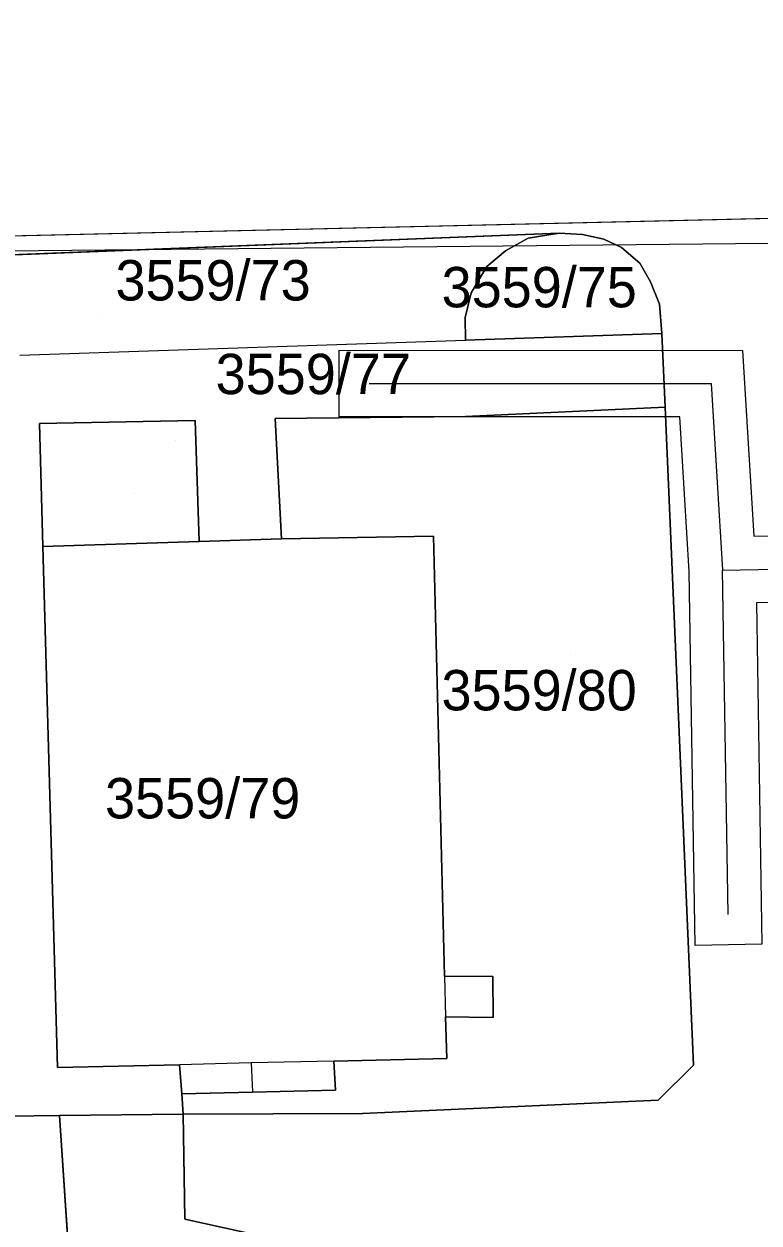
# Model space of a CAD drawing. Extents: x -264070 to -262271, y -1238894 to -1238141.
# Drawn here: x -262864.3 to -262827.9, y -1238297.7 to -1238238.3 of the extents above; entities that cross this region are included whole.
import ezdxf

# ---------------------------------------------------------------- set-up
doc = ezdxf.new("R2010")
doc.units = 0
for name, color, linetype in [('body_kn', 7, 'Continuous'), ('katuz_linie', 7, 'Continuous'), ('kladpar_druhypozemkov', 7, 'Continuous'), ('kladpar_hranice', 7, 'Continuous'), ('kladpar_parcelnecisla', 7, 'Continuous'), ('kladpar_plochy', 7, 'Continuous'), ('kladpar_sipky', 7, 'Continuous'), ('tarchy_linie', 7, 'Continuous'), ('zappar_hrandruhpozemk', 7, 'Continuous'), ('zuob_linie', 7, 'Continuous'), ('zuob_plochy', 7, 'Continuous')]:
    doc.layers.add(name, color=color, linetype=linetype)

msp = doc.modelspace()

# ---------------------------------------------------------------- linework, layer by layer
at = {"layer": 'body_kn'}
for p, q in [((-262839.3, -1238248.91), (-262839.3, -1238248.91)), ((-262837.76, -1238248.66), (-262837.76, -1238248.66)), ((-262837.76, -1238248.66), (-262837.76, -1238248.66)), ((-262836.61, -1238248.74), (-262836.61, -1238248.74)), ((-262835.55, -1238248.96), (-262835.55, -1238248.96)), ((-262835.55, -1238248.96), (-262835.55, -1238248.96)), ((-262840.42, -1238249.54), (-262840.42, -1238249.54)), ((-262834.67, -1238249.37), (-262834.67, -1238249.37)), ((-262833.77, -1238250.15), (-262833.77, -1238250.15)), ((-262841.34, -1238250.32), (-262841.34, -1238250.32)), ((-262833.23, -1238251.07), (-262833.23, -1238251.07)), ((-262842.12, -1238251.63), (-262842.12, -1238251.63)), ((-262832.8, -1238252.18), (-262832.8, -1238252.18)), ((-262842.41, -1238252.84), (-262842.41, -1238252.84)), ((-262832.68, -1238253.63), (-262832.68, -1238253.63)), ((-262842.4, -1238253.97), (-262842.4, -1238253.97)), ((-262848.66, -1238254.46), (-262848.66, -1238254.46)), ((-262828.68, -1238254.47), (-262828.68, -1238254.47)), ((-262847.16, -1238256.11), (-262847.16, -1238256.11)), ((-262830.23, -1238256.12), (-262830.23, -1238256.12)), ((-262832.51, -1238257.28), (-262832.51, -1238257.28)), ((-262832.51, -1238257.28), (-262832.51, -1238257.28)), ((-262855.79, -1238257.94), (-262855.79, -1238257.94)), ((-262855.79, -1238257.94), (-262855.79, -1238257.94)), ((-262851.82, -1238257.85), (-262851.82, -1238257.85)), ((-262848.66, -1238257.76), (-262848.66, -1238257.76)), ((-262842.4, -1238257.74), (-262842.4, -1238257.74)), ((-262831.78, -1238257.77), (-262831.78, -1238257.77)), ((-262863.49, -1238258.09), (-262863.49, -1238258.09)), ((-262851.51, -1238263.81), (-262851.51, -1238263.81)), ((-262843.99, -1238263.68), (-262843.99, -1238263.68)), ((-262828.12, -1238263.68), (-262828.12, -1238263.68)), ((-262863.32, -1238264.19), (-262863.32, -1238264.19)), ((-262855.58, -1238263.94), (-262855.58, -1238263.94)), ((-262855.58, -1238263.94), (-262855.58, -1238263.94)), ((-262831.32, -1238265.42), (-262831.32, -1238265.42)), ((-262829.67, -1238265.36), (-262829.67, -1238265.36)), ((-262827.99, -1238266.98), (-262827.99, -1238266.98)), ((-262829.4, -1238282.41), (-262829.4, -1238282.41)), ((-262831.03, -1238283.94), (-262831.03, -1238283.94)), ((-262843.43, -1238285.46), (-262843.43, -1238285.46)), ((-262843.43, -1238285.46), (-262843.43, -1238285.46)), ((-262841.05, -1238285.48), (-262841.05, -1238285.48)), ((-262843.38, -1238287.47), (-262843.38, -1238287.47)), ((-262841.03, -1238287.51), (-262841.03, -1238287.51)), ((-262862.6, -1238289.99), (-262862.6, -1238289.99)), ((-262856.56, -1238289.85), (-262856.56, -1238289.85)), ((-262853.01, -1238289.76), (-262853.01, -1238289.76)), ((-262853.01, -1238289.76), (-262853.01, -1238289.76)), ((-262848.91, -1238289.67), (-262848.91, -1238289.67)), ((-262848.91, -1238289.67), (-262848.91, -1238289.67)), ((-262843.33, -1238289.54), (-262843.33, -1238289.54)), ((-262831.11, -1238289.87), (-262831.11, -1238289.87)), ((-262848.83, -1238291.1), (-262848.83, -1238291.1)), ((-262856.45, -1238291.29), (-262856.45, -1238291.29)), ((-262852.95, -1238291.21), (-262852.95, -1238291.21)), ((-262832.86, -1238291.6), (-262832.86, -1238291.6)), ((-262862.5, -1238292.36), (-262862.5, -1238292.36)), ((-262856.37, -1238292.3), (-262856.37, -1238292.3)), ((-262847.49, -1238292.27), (-262847.49, -1238292.27)), ((-262856.29, -1238297.5), (-262856.29, -1238297.5))]:
    msp.add_line(p, q, dxfattribs=at)
at = {"layer": 'katuz_linie'}
msp.add_lwpolyline([(-262915.44, -1238253.09), (-262898.67, -1238252.06), (-262888, -1238249.92), (-262886.4, -1238249.29), (-262774.26, -1238246.7), (-262751.84, -1238246.22), (-262580.51, -1238242.14), (-262560.81, -1238241.59), (-262532.77, -1238240.69), (-262526.78, -1238240.5), (-262513.1, -1238240.06), (-262503.15, -1238239.74), (-262498.93, -1238240.78), (-262497.9, -1238241.03), (-262491.22, -1238242.67), (-262486.63, -1238243.8), (-262485.37, -1238239.87), (-262456.69, -1238205.4), (-262455.83, -1238204.36), (-262446.26, -1238192.8), (-262431.6, -1238174.74), (-262409.89, -1238148.2), (-262408.59, -1238146.58), (-262403.88, -1238140.7)], dxfattribs=at)
at = {"layer": 'kladpar_druhypozemkov'}
for p, q in [((-262837.7, -1238250.64), (-262837.7, -1238250.64)), ((-262860.4, -1238252.7), (-262860.4, -1238252.7)), ((-262858.81, -1238261.55), (-262858.81, -1238261.55)), ((-262837.22, -1238269.51), (-262837.22, -1238269.51)), ((-262854.45, -1238275.4), (-262854.45, -1238275.4))]:
    msp.add_line(p, q, dxfattribs=at)
at = {"layer": 'kladpar_hranice'}
for p, q in [((-262886.4, -1238249.29), (-262774.26, -1238246.7)), ((-262866.2, -1238249.79), (-262837.76, -1238248.66))]:
    msp.add_line(p, q, dxfattribs=at)
for points in [[(-262846.56, -1238299.64), (-262856.29, -1238297.5), (-262856.37, -1238292.3), (-262847.49, -1238292.27), (-262832.86, -1238291.6), (-262831.11, -1238289.87), (-262832.51, -1238257.28), (-262832.68, -1238253.63), (-262832.8, -1238252.18), (-262833.23, -1238251.07), (-262833.77, -1238250.15), (-262834.67, -1238249.37), (-262835.55, -1238248.96), (-262836.61, -1238248.74), (-262837.76, -1238248.66), (-262866.2, -1238249.79)], [(-262837.76, -1238248.66), (-262839.3, -1238248.91), (-262840.42, -1238249.54), (-262841.34, -1238250.32), (-262842.12, -1238251.63), (-262842.41, -1238252.84), (-262842.4, -1238253.97), (-262832.68, -1238253.63), (-262832.51, -1238257.28), (-262842.4, -1238257.74), (-262851.82, -1238257.85), (-262851.51, -1238263.81), (-262855.58, -1238263.94), (-262855.79, -1238257.94), (-262863.49, -1238258.09), (-262863.32, -1238264.19), (-262862.6, -1238289.99), (-262856.56, -1238289.85), (-262856.45, -1238291.29), (-262856.37, -1238292.3), (-262862.5, -1238292.36), (-262865.03, -1238292.39)], [(-262835.55, -1238248.96), (-262834.67, -1238249.37), (-262833.77, -1238250.15), (-262833.23, -1238251.07), (-262832.8, -1238252.18), (-262832.68, -1238253.63), (-262842.4, -1238253.97), (-262842.41, -1238252.84), (-262842.12, -1238251.63), (-262841.34, -1238250.32), (-262840.42, -1238249.54), (-262839.3, -1238248.91), (-262837.76, -1238248.66), (-262836.61, -1238248.74), (-262835.55, -1238248.96)], [(-262832.51, -1238257.28), (-262831.11, -1238289.87), (-262832.86, -1238291.6), (-262847.49, -1238292.27), (-262856.37, -1238292.3), (-262856.45, -1238291.29), (-262852.95, -1238291.21), (-262848.83, -1238291.1), (-262848.91, -1238289.67), (-262843.33, -1238289.54), (-262843.38, -1238287.47), (-262841.03, -1238287.51), (-262841.05, -1238285.48), (-262843.43, -1238285.46), (-262843.99, -1238263.68), (-262851.51, -1238263.81), (-262851.82, -1238257.85), (-262842.4, -1238257.74), (-262832.51, -1238257.28)], [(-262855.79, -1238257.94), (-262855.58, -1238263.94), (-262863.32, -1238264.19), (-262863.49, -1238258.09), (-262855.79, -1238257.94)], [(-262855.58, -1238263.94), (-262851.51, -1238263.81), (-262843.99, -1238263.68), (-262843.43, -1238285.46), (-262841.05, -1238285.48), (-262841.03, -1238287.51), (-262843.38, -1238287.47), (-262843.33, -1238289.54), (-262848.91, -1238289.67), (-262848.83, -1238291.1), (-262852.95, -1238291.21), (-262856.45, -1238291.29), (-262856.56, -1238289.85), (-262862.6, -1238289.99), (-262863.32, -1238264.19), (-262855.58, -1238263.94)], [(-262915.11, -1238349.24), (-262912.76, -1238349.79), (-262909.36, -1238338.87), (-262902.82, -1238317.92), (-262902.82, -1238317.88), (-262891.53, -1238317.64), (-262875.23, -1238317.3), (-262864.43, -1238304.22), (-262865.03, -1238292.39), (-262862.5, -1238292.36), (-262861.73, -1238304.03), (-262834.25, -1238301.3), (-262832.18, -1238298.29), (-262830.44, -1238298.45), (-262830.48, -1238300.64), (-262816.35, -1238300.81), (-262816.33, -1238298.89), (-262811.52, -1238298.91), (-262810.72, -1238300.91), (-262807.85, -1238303.16), (-262786.82, -1238305.39), (-262783.83, -1238304.22)], [(-262846.56, -1238299.64), (-262842.56, -1238299.18), (-262838, -1238298.3), (-262832.18, -1238298.29), (-262834.25, -1238301.3), (-262861.73, -1238304.03), (-262862.5, -1238292.36), (-262856.37, -1238292.3), (-262856.29, -1238297.5), (-262846.56, -1238299.64)]]:
    msp.add_lwpolyline(points, dxfattribs=at)
at = {"layer": 'kladpar_plochy'}
for p, q in [((-262886.4, -1238249.29), (-262774.26, -1238246.7)), ((-262837.76, -1238248.66), (-262866.2, -1238249.79)), ((-262866.2, -1238249.79), (-262837.76, -1238248.66)), ((-262839.3, -1238248.91), (-262840.42, -1238249.54)), ((-262837.76, -1238248.66), (-262839.3, -1238248.91)), ((-262836.61, -1238248.74), (-262837.76, -1238248.66)), ((-262835.55, -1238248.96), (-262836.61, -1238248.74)), ((-262834.67, -1238249.37), (-262835.55, -1238248.96)), ((-262840.42, -1238249.54), (-262841.34, -1238250.32)), ((-262833.77, -1238250.15), (-262834.67, -1238249.37)), ((-262833.23, -1238251.07), (-262833.77, -1238250.15)), ((-262841.34, -1238250.32), (-262842.12, -1238251.63)), ((-262832.8, -1238252.18), (-262833.23, -1238251.07)), ((-262842.12, -1238251.63), (-262842.41, -1238252.84)), ((-262832.68, -1238253.63), (-262832.8, -1238252.18)), ((-262842.41, -1238252.84), (-262842.4, -1238253.97)), ((-262842.4, -1238253.97), (-262832.68, -1238253.63)), ((-262832.51, -1238257.28), (-262832.68, -1238253.63)), ((-262832.68, -1238253.63), (-262832.51, -1238257.28)), ((-262832.51, -1238257.28), (-262842.4, -1238257.74)), ((-262831.11, -1238289.87), (-262832.51, -1238257.28)), ((-262855.79, -1238257.94), (-262863.49, -1238258.09)), ((-262855.58, -1238263.94), (-262855.79, -1238257.94)), ((-262842.4, -1238257.74), (-262851.82, -1238257.85)), ((-262851.82, -1238257.85), (-262851.51, -1238263.81)), ((-262863.49, -1238258.09), (-262863.32, -1238264.19)), ((-262851.51, -1238263.81), (-262855.58, -1238263.94)), ((-262863.32, -1238264.19), (-262862.6, -1238289.99)), ((-262862.6, -1238289.99), (-262856.56, -1238289.85)), ((-262856.56, -1238289.85), (-262856.45, -1238291.29)), ((-262832.86, -1238291.6), (-262831.11, -1238289.87)), ((-262856.45, -1238291.29), (-262856.37, -1238292.3)), ((-262847.49, -1238292.27), (-262832.86, -1238291.6)), ((-262862.5, -1238292.36), (-262865.03, -1238292.39)), ((-262865.03, -1238292.39), (-262862.5, -1238292.36)), ((-262856.37, -1238292.3), (-262862.5, -1238292.36)), ((-262862.5, -1238292.36), (-262861.73, -1238304.03)), ((-262856.37, -1238292.3), (-262847.49, -1238292.27)), ((-262856.29, -1238297.5), (-262856.37, -1238292.3)), ((-262846.56, -1238299.64), (-262856.29, -1238297.5))]:
    msp.add_line(p, q, dxfattribs=at)
for points in [[(-262835.55, -1238248.96), (-262834.67, -1238249.37), (-262833.77, -1238250.15), (-262833.23, -1238251.07), (-262832.8, -1238252.18), (-262832.68, -1238253.63), (-262842.4, -1238253.97), (-262842.41, -1238252.84), (-262842.12, -1238251.63), (-262841.34, -1238250.32), (-262840.42, -1238249.54), (-262839.3, -1238248.91), (-262837.76, -1238248.66), (-262836.61, -1238248.74)], [(-262832.51, -1238257.28), (-262831.11, -1238289.87), (-262832.86, -1238291.6), (-262847.49, -1238292.27), (-262856.37, -1238292.3), (-262856.45, -1238291.29), (-262852.95, -1238291.21), (-262848.83, -1238291.1), (-262848.91, -1238289.67), (-262843.33, -1238289.54), (-262843.38, -1238287.47), (-262841.03, -1238287.51), (-262841.05, -1238285.48), (-262843.43, -1238285.46), (-262843.99, -1238263.68), (-262851.51, -1238263.81), (-262851.82, -1238257.85), (-262842.4, -1238257.74)], [(-262855.79, -1238257.94), (-262855.58, -1238263.94), (-262863.32, -1238264.19), (-262863.49, -1238258.09)], [(-262855.58, -1238263.94), (-262851.51, -1238263.81), (-262843.99, -1238263.68), (-262843.43, -1238285.46), (-262841.05, -1238285.48), (-262841.03, -1238287.51), (-262843.38, -1238287.47), (-262843.33, -1238289.54), (-262848.91, -1238289.67), (-262848.83, -1238291.1), (-262852.95, -1238291.21), (-262856.45, -1238291.29), (-262856.56, -1238289.85), (-262862.6, -1238289.99), (-262863.32, -1238264.19)], [(-262846.56, -1238299.64), (-262842.56, -1238299.18), (-262838, -1238298.3), (-262832.18, -1238298.29), (-262834.25, -1238301.3), (-262861.73, -1238304.03), (-262862.5, -1238292.36), (-262856.37, -1238292.3), (-262856.29, -1238297.5)]]:
    msp.add_lwpolyline(points, close=True, dxfattribs=at)
at = {"layer": 'kladpar_sipky'}
msp.add_line((-262856.77, -1238258.91), (-262856.77, -1238258.91), dxfattribs=at)
at = {"layer": 'tarchy_linie'}
msp.add_line((-262829.4, -1238282.41), (-262829.67, -1238265.36), dxfattribs=at)
for points in [[(-262778.64, -1238266.12), (-262807.04, -1238266.59), (-262805.42, -1238303.42), (-262807.08, -1238303.24), (-262807.85, -1238303.16), (-262808.77, -1238302.44), (-262810.34, -1238266.65), (-262827.99, -1238266.98), (-262827.73, -1238283.88), (-262831.03, -1238283.94), (-262831.32, -1238265.42), (-262831.78, -1238257.77), (-262848.66, -1238257.76), (-262848.66, -1238254.46), (-262828.68, -1238254.47), (-262828.12, -1238263.68), (-262810.49, -1238263.36), (-262811.12, -1238248.83), (-262824.1, -1238249.15), (-262886.56, -1238249.78), (-262886.4, -1238249.29), (-262809.53, -1238247.51), (-262774.26, -1238246.7)], [(-262847.16, -1238256.11), (-262830.23, -1238256.12), (-262829.67, -1238265.36), (-262778.69, -1238264.42), (-262731.42, -1238262.93), (-262678.06, -1238261.2), (-262623.98, -1238259.94), (-262580.13, -1238258.77), (-262578.86, -1238289.86), (-262577.97, -1238319.16)]]:
    msp.add_lwpolyline(points, dxfattribs=at)
at = {"layer": 'zappar_hrandruhpozemk'}
for p, q in [((-262864.46, -1238254.71), (-262842.4, -1238253.97)), ((-262843.43, -1238285.46), (-262843.38, -1238287.47)), ((-262853.01, -1238289.76), (-262852.95, -1238291.21))]:
    msp.add_line(p, q, dxfattribs=at)
msp.add_lwpolyline([(-262848.91, -1238289.67), (-262853.01, -1238289.76), (-262856.56, -1238289.85)], dxfattribs=at)
at = {"layer": 'zuob_linie'}
msp.add_lwpolyline([(-262915.44, -1238253.09), (-262898.67, -1238252.06), (-262888, -1238249.92), (-262886.4, -1238249.29), (-262774.26, -1238246.7), (-262751.84, -1238246.22), (-262580.51, -1238242.14), (-262560.81, -1238241.59), (-262532.77, -1238240.69), (-262526.78, -1238240.5)], dxfattribs=at)
at = {"layer": 'zuob_plochy'}
msp.add_lwpolyline([(-262915.44, -1238253.09), (-262898.67, -1238252.06), (-262888, -1238249.92), (-262886.4, -1238249.29), (-262774.26, -1238246.7), (-262751.84, -1238246.22), (-262580.51, -1238242.14), (-262560.81, -1238241.59), (-262532.77, -1238240.69), (-262526.78, -1238240.5)], dxfattribs=at)

# ---------------------------------------------------------------- texts
at = {"layer": 'kladpar_parcelnecisla'}
for s, p in [('3559/73', (-262859.729, -1238252)), ('3559/75', (-262843.581, -1238252.34)), ('3559/77', (-262854.769, -1238256.64)), ('3559/80', (-262843.587, -1238272.3)), ('3559/79', (-262860.246, -1238277.65))]:
    msp.add_text(s, height=2, dxfattribs=at).set_placement(p)

doc.saveas('drawing.dxf')
